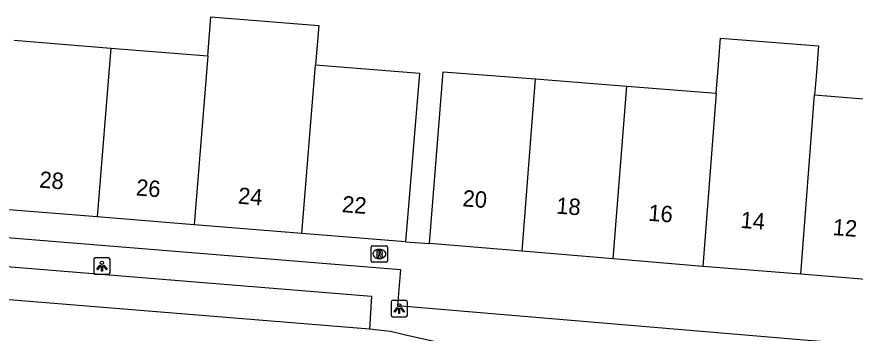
# Model space of a CAD drawing. Extents: x 159961 to 160856, y 382704 to 383353.
# Drawn here: x 160484.3 to 160535.5, y 383202.2 to 383221.5 of the extents above; entities that cross this region are included whole.
import ezdxf

# ---------------------------------------------------------------- set-up
doc = ezdxf.new("R2010")
doc.units = 0
for name, color, linetype in [('IMGEO_Lichtpunt', 7, 'Continuous'), ('IMGEO_Pand', 7, 'Continuous'), ('IMGEO_Pand_nummerreeks', 7, 'Continuous'), ('IMGEO_Rijbaan_lokaal_open', 7, 'Continuous'), ('IMGEO_Rioolput', 7, 'Continuous'), ('IMGEO_Voetpad_open', 7, 'Continuous')]:
    doc.layers.add(name, color=color, linetype=linetype)

msp = doc.modelspace()

# ---------------------------------------------------------------- linework, layer by layer
at = {"layer": 'IMGEO_Lichtpunt'}
for p, q in [((160489.868, 383206.808), (160489.06, 383206.808)), ((160489.868, 383206.808), (160489.06, 383206.808)), ((160488.966, 383206.713), (160488.966, 383205.906)), ((160488.966, 383206.713), (160488.966, 383205.906)), ((160489.962, 383205.906), (160489.962, 383206.713)), ((160489.962, 383205.906), (160489.962, 383206.713)), ((160489.06, 383205.812), (160489.868, 383205.812)), ((160489.06, 383205.812), (160489.868, 383205.812)), ((160507.15, 383204.117), (160507.15, 383203.31)), ((160507.15, 383204.117), (160507.15, 383203.31)), ((160508.052, 383204.212), (160507.244, 383204.212)), ((160508.052, 383204.212), (160507.244, 383204.212)), ((160508.146, 383203.31), (160508.146, 383204.117)), ((160508.146, 383203.31), (160508.146, 383204.117)), ((160507.244, 383203.216), (160508.052, 383203.216)), ((160507.244, 383203.216), (160508.052, 383203.216))]:
    msp.add_line(p, q, dxfattribs=at)
for points in [[(160489.34, 383206.377), (160489.379, 383206.349), (160489.191, 383206.087), (160489.153, 383206.114), (160489.34, 383206.377)], [(160489.442, 383206.329), (160489.489, 383206.329), (160489.489, 383206.007), (160489.442, 383206.007), (160489.442, 383206.329)], [(160489.552, 383206.349), (160489.59, 383206.376), (160489.777, 383206.114), (160489.738, 383206.086), (160489.552, 383206.349)], [(160507.524, 383203.781), (160507.563, 383203.753), (160507.375, 383203.491), (160507.337, 383203.518), (160507.524, 383203.781)], [(160507.626, 383203.733), (160507.673, 383203.733), (160507.673, 383203.411), (160507.626, 383203.411), (160507.626, 383203.733)], [(160507.736, 383203.753), (160507.774, 383203.78), (160507.961, 383203.518), (160507.922, 383203.49), (160507.736, 383203.753)]]:
    msp.add_lwpolyline(points, dxfattribs=at)
for centre in [(160489.465, 383206.511), (160507.649, 383203.915)]:
    msp.add_circle(centre, 0.0994, dxfattribs=at)
for centre, start, end in [((160489.06, 383206.713), 90, 180), ((160489.06, 383206.713), 90, 180), ((160489.868, 383206.713), 0, 90), ((160489.868, 383206.713), 0, 90), ((160489.06, 383205.906), 180, 270), ((160489.06, 383205.906), 180, 270), ((160489.868, 383205.906), 270, 0), ((160489.868, 383205.906), 270, 360), ((160507.244, 383204.117), 90, 180), ((160507.244, 383204.117), 90, 180), ((160508.052, 383204.117), 0, 90), ((160508.052, 383204.117), 0, 90), ((160507.244, 383203.31), 180, 270), ((160507.244, 383203.31), 180, 270), ((160508.052, 383203.31), 270, 0), ((160508.052, 383203.31), 270, 360)]:
    msp.add_arc(centre, 0.0946, start, end, dxfattribs=at)
at = {"layer": 'IMGEO_Pand'}
for points in [[(160495.937, 383219.147), (160496.131, 383221.542), (160502.723, 383221.016), (160502.529, 383218.613)], [(160527.039, 383216.882), (160527.153, 383218.361), (160527.298, 383220.238), (160533.287, 383219.772), (160533.141, 383217.896), (160533.054, 383216.776)], [(160484.095, 383220.106), (160490.017, 383219.627)], [(160490.017, 383219.627), (160489.181, 383209.318)], [(160490.017, 383219.627), (160495.937, 383219.147)], [(160495.937, 383219.147), (160495.102, 383208.838)], [(160501.697, 383208.304), (160502.529, 383218.613)], [(160502.529, 383218.613), (160508.894, 383218.097), (160508.025, 383207.791)], [(160509.502, 383207.686), (160510.342, 383218.181), (160515.974, 383217.743)], [(160515.157, 383207.222), (160515.974, 383217.743)], [(160515.974, 383217.743), (160521.559, 383217.309)], [(160520.741, 383206.764), (160521.559, 383217.309)], [(160521.559, 383217.309), (160527.039, 383216.882)], [(160527.039, 383216.882), (160526.216, 383206.296)], [(160532.204, 383205.823), (160533.054, 383216.776)], [(160533.054, 383216.776), (160539.041, 383216.29), (160538.906, 383214.553)], [(160489.181, 383209.318), (160483.26, 383209.798)], [(160495.102, 383208.838), (160489.181, 383209.318)], [(160501.697, 383208.304), (160495.102, 383208.838)], [(160508.025, 383207.791), (160501.697, 383208.304)], [(160515.157, 383207.222), (160509.502, 383207.686)], [(160520.741, 383206.764), (160515.157, 383207.222)], [(160526.216, 383206.296), (160520.741, 383206.764)], [(160532.204, 383205.823), (160526.216, 383206.296)], [(160538.19, 383205.332), (160532.204, 383205.823)]]:
    msp.add_lwpolyline(points, dxfattribs=at)
at = {"layer": 'IMGEO_Rijbaan_lokaal_open'}
for points in [[(160505.82, 383202.464), (160460.211, 383206.166), (160455.354, 383206.572)], [(160533.906, 383199.692), (160510.617, 383201.588), (160510.042, 383201.635), (160507.958, 383202.118), (160507.106, 383202.321), (160505.82, 383202.464)]]:
    msp.add_lwpolyline(points, dxfattribs=at)
at = {"layer": 'IMGEO_Rioolput'}
for p, q in [((160505.933, 383206.625), (160505.933, 383207.477)), ((160506.008, 383207.551), (160506.86, 383207.551)), ((160506.421, 383207.331), (160506.446, 383207.331)), ((160506.934, 383207.477), (160506.934, 383206.625)), ((160506.86, 383206.551), (160506.008, 383206.551)), ((160506.444, 383206.771), (160506.419, 383206.771))]:
    msp.add_line(p, q, dxfattribs=at)
for points in [[(160505.933, 383206.625), (160505.933, 383207.477)], [(160506.008, 383207.551), (160506.86, 383207.551)], [(160506.934, 383207.477), (160506.934, 383206.625)], [(160506.522, 383207.249), (160506.27, 383207.251), (160506.27, 383206.851)], [(160506.27, 383206.851), (160506.394, 383206.851), (160506.394, 383207.013), (160506.405, 383207.013)], [(160506.448, 383207.17), (160506.394, 383207.17), (160506.394, 383207.089)], [(160506.394, 383207.089), (160506.446, 383207.089)], [(160506.452, 383206.984), (160506.523, 383206.851), (160506.663, 383206.851), (160506.598, 383206.977)], [(160506.86, 383206.551), (160506.008, 383206.551)]]:
    msp.add_lwpolyline(points, dxfattribs=at)
for centre, radius, start, end in [((160506.01, 383207.475), 0.0765, 91.552, 178.448), ((160506.01, 383207.475), 0.0765, 91.552, 178.448), ((160506.858, 383207.475), 0.0765, 1.552, 88.448), ((160506.858, 383207.475), 0.0765, 1.552, 88.448), ((160506.404, 383206.96), 0.0533, 26.0293, 88.6989), ((160506.43, 383207.278), 0.19, 274.7715, 282.9687), ((160506.454, 383207.074), 0.0964, 77.0061, 93.1865), ((160506.468, 383207.131), 0.0378, 276.6634, 79.6772), ((160506.521, 383207.139), 0.109, 350.3612, 89.416), ((160506.519, 383207.139), 0.112, 277.5842, 350.9817), ((160506.503, 383206.924), 0.108, 29.5134, 73.7905), ((160506.01, 383206.627), 0.0765, 181.552, 268.448), ((160506.01, 383206.627), 0.0765, 181.552, 268.448), ((160506.858, 383206.627), 0.0765, 271.552, 358.448), ((160506.858, 383206.627), 0.0765, 271.552, 358.448)]:
    msp.add_arc(centre, radius, start, end, dxfattribs=at)
for centre, major_axis, ratio, start_param, end_param in [((160506.42, 383207.051), (-0.387, 0.002), 0.722429, 4.712389, 7.853982), ((160506.445, 383207.051), (-0.39, 0.002), 0.717154, 1.570796, 4.712389)]:
    msp.add_ellipse(centre, major_axis=major_axis, ratio=ratio, start_param=start_param, end_param=end_param, dxfattribs=at)
at = {"layer": 'IMGEO_Voetpad_open'}
for points in [[(160457.086, 383210.211), (160507.719, 383206.111), (160507.543, 383203.899), (160532.407, 383201.802), (160543.672, 383200.881), (160554.232, 383199.98), (160566.784, 383199.039), (160566.841, 383199.647), (160578.819, 383198.623)], [(160455.55, 383208.627), (160460.328, 383208.187), (160505.945, 383204.477), (160505.82, 383202.464)], [(160508.025, 383207.791), (160509.502, 383207.686)]]:
    msp.add_lwpolyline(points, dxfattribs=at)

# ---------------------------------------------------------------- texts
at = {"layer": 'IMGEO_Pand_nummerreeks'}
for s, rotation, p in [('28', 355.3648, (160485.608, 383211.113)), ('26', 355.3648, (160491.522, 383210.633)), ('24', 355.3705, (160497.761, 383210.128)), ('20', 355.5565, (160511.493, 383209.968)), ('22', 355.3648, (160504.123, 383209.612)), ('18', 355.5565, (160517.222, 383209.523)), ('16', 355.5565, (160522.858, 383209.085)), ('14', 355.5565, (160528.497, 383208.647)), ('12', 355.5565, (160534.133, 383208.208))]:
    msp.add_text(s, height=1, rotation=rotation, dxfattribs=at).set_placement(p)

doc.saveas('drawing.dxf')
